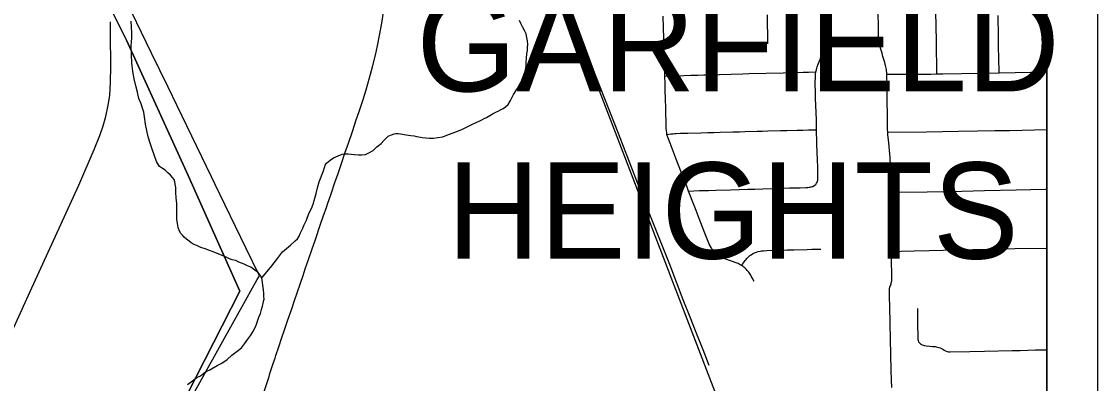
# Model space of a CAD drawing. Extents: x -59 to 82, y -3 to 49.
# Drawn here: x 6.882 to 9, y 18.372 to 19.085 of the extents above; entities that cross this region are included whole.
import ezdxf

# ---------------------------------------------------------------- set-up
doc = ezdxf.new("R2010")
doc.units = 0
for name, color, linetype in [('GM_X_City_Street', 7, 'Continuous'), ('GM_X_Corporation', 7, 'Continuous'), ('GM_X_Corporation_Text', 7, 'Continuous'), ('GM_X_County_Road', 7, 'Continuous'), ('GM_X_Minor_River', 7, 'Continuous'), ('GM_X_Rail_Line', 7, 'Continuous'), ('SH_Data', 7, 'Continuous')]:
    doc.layers.add(name, color=color, linetype=linetype)

msp = doc.modelspace()

# ---------------------------------------------------------------- linework, layer by layer
at = {"layer": 'GM_X_City_Street'}
for points in [[(8.2451, 19.0404), (8.2444, 19.0782), (8.2439, 19.1085), (8.2431, 19.166), (8.2429, 19.1825), (8.2427, 19.1975), (8.2425, 19.215), (8.242, 19.2542), (8.2415, 19.278), (8.2402, 19.3527), (8.2399, 19.3742)], [(8.595, 18.3645), (8.5946, 18.3796), (8.594, 18.3985), (8.592, 18.4901), (8.5912, 18.5236), (8.5903, 18.5421), (8.5904, 18.5585), (8.5907, 18.56), (8.5911, 18.5615), (8.5915, 18.563), (8.5923, 18.5648), (8.5929, 18.5667), (8.5935, 18.5686), (8.594, 18.5705), (8.5944, 18.5725), (8.5948, 18.5744), (8.595, 18.5764), (8.5951, 18.5784), (8.5948, 18.5943), (8.5946, 18.6062), (8.5944, 18.6181), (8.5942, 18.6324), (8.594, 18.6461), (8.5932, 18.6848), (8.5926, 18.7489), (8.5924, 18.7825), (8.5922, 18.8062), (8.5919, 18.8122), (8.5916, 18.8181), (8.5912, 18.824), (8.5891, 18.846), (8.5875, 18.8624), (8.5871, 18.867), (8.5869, 18.8731), (8.5861, 18.9564), (8.5854, 18.9809), (8.5852, 18.9844), (8.5849, 18.9878), (8.5845, 18.9906), (8.5839, 18.9932), (8.5833, 18.9958), (8.5826, 18.9983), (8.5811, 19.0043), (8.5795, 19.0103), (8.5777, 19.0163), (8.576, 19.0223), (8.5741, 19.0282), (8.5722, 19.0341), (8.5715, 19.0366), (8.5709, 19.0391), (8.5703, 19.0416), (8.5699, 19.0442), (8.5695, 19.0467), (8.5692, 19.0493), (8.569, 19.0518), (8.568, 19.1243)], [(8.2355, 18.4079), (8.2238, 18.4388), (8.2101, 18.4726), (8.198, 18.5029), (8.1845, 18.5372), (8.1579, 18.6065), (8.1333, 18.669), (8.1095, 18.7282), (8.0881, 18.7846), (8.0567, 18.8647), (8.0033, 19.0008), (7.9976, 19.0156), (7.9893, 19.0373), (7.982, 19.0546), (7.9707, 19.08), (7.9644, 19.0939)], [(8.324, 18.5729), (8.3202, 18.5801), (8.3184, 18.5835), (8.3172, 18.5855), (8.316, 18.5875), (8.3147, 18.5894), (8.3133, 18.5913), (8.3119, 18.5931), (8.3103, 18.5949), (8.3087, 18.5966), (8.3055, 18.5997), (8.3038, 18.6011), (8.3021, 18.6025), (8.2992, 18.6045), (8.2966, 18.6062), (8.2947, 18.6072), (8.2928, 18.6082), (8.2908, 18.6092), (8.2887, 18.6101), (8.2683, 18.6168), (8.2642, 18.6186), (8.2621, 18.6196), (8.2601, 18.6207), (8.2562, 18.6231), (8.2526, 18.6256), (8.251, 18.6268), (8.248, 18.6294), (8.2466, 18.6307), (8.2439, 18.6336), (8.2426, 18.6351), (8.2403, 18.6382), (8.2393, 18.6398), (8.2373, 18.6431), (8.2357, 18.6465), (8.2349, 18.6484), (8.2268, 18.6685), (8.2225, 18.6803), (8.2161, 18.6973), (8.2099, 18.7128), (8.2036, 18.729), (8.1975, 18.7441), (8.1948, 18.7512), (8.1913, 18.7605), (8.1864, 18.773), (8.1812, 18.7869), (8.1704, 18.814), (8.1644, 18.8295), (8.1585, 18.8451), (8.1539, 18.8571), (8.1533, 18.8587), (8.1523, 18.8627), (8.1518, 18.8654), (8.1513, 18.8707), (8.151, 18.8741), (8.1508, 18.8775), (8.1502, 18.9134), (8.1496, 18.9335), (8.149, 18.9487), (8.1487, 18.9627), (8.1483, 18.9775), (8.1479, 18.991), (8.1455, 19.0722), (8.1449, 19.0952)], [(8.3512, 19.0411), (8.3505, 19.0978)], [(8.4422, 18.7618), (8.4452, 18.7643), (8.4459, 18.7651), (8.4471, 18.7668), (8.448, 18.7686), (8.4488, 18.7706), (8.4493, 18.7726), (8.4496, 18.7746), (8.4497, 18.7785), (8.4493, 18.7957), (8.4488, 18.8155), (8.4484, 18.8252), (8.4477, 18.8456), (8.4471, 18.8719), (8.4468, 18.8829), (8.4466, 18.8907), (8.4456, 18.9205), (8.4451, 18.9326), (8.4448, 18.9447), (8.4444, 18.9622), (8.4448, 18.9787), (8.4451, 18.9812), (8.4457, 18.9859), (8.4466, 18.9899), (8.4474, 18.993), (8.4482, 18.9956), (8.4502, 19.0006), (8.452, 19.0055), (8.4537, 19.0104), (8.4554, 19.0152), (8.4561, 19.0178), (8.4567, 19.0206), (8.4573, 19.0234), (8.4578, 19.0261), (8.4582, 19.029), (8.4585, 19.0317), (8.4589, 19.0389), (8.4586, 19.068), (8.458, 19.1008)], [(8.684, 18.9817), (8.683, 19.0464), (8.6825, 19.0758), (8.6819, 19.1036)], [(8.8062, 18.9839), (8.8058, 19.0141), (8.8054, 19.0339), (8.8051, 19.0546), (8.8044, 19.0964)], [(8.1483, 18.9775), (8.1855, 18.9786), (8.1991, 18.979), (8.2133, 18.9794), (8.2253, 18.9798), (8.2401, 18.9802), (8.2557, 18.9808), (8.3016, 18.9818), (8.3135, 18.9822), (8.3809, 18.9839), (8.4204, 18.9851), (8.4311, 18.9853), (8.4457, 18.9859)], [(8.5854, 18.9809), (8.6269, 18.9812), (8.6488, 18.9814), (8.6721, 18.9815), (8.684, 18.9817), (8.6955, 18.9819), (8.8062, 18.9839), (8.9, 18.9858)], [(8.1523, 18.8627), (8.1602, 18.8636), (8.1637, 18.8639), (8.1672, 18.8642), (8.1708, 18.8644), (8.1791, 18.8648), (8.1934, 18.8652), (8.2193, 18.8658), (8.2327, 18.8661), (8.2447, 18.8666), (8.2574, 18.8669), (8.2823, 18.8677), (8.2951, 18.8679), (8.3058, 18.8682), (8.3299, 18.8689), (8.3402, 18.8691), (8.3512, 18.8694), (8.376, 18.87), (8.3882, 18.8704), (8.4087, 18.871), (8.4143, 18.8712), (8.4199, 18.8713), (8.4312, 18.8716), (8.4389, 18.8717), (8.4471, 18.8719)], [(8.5871, 18.867), (8.6635, 18.8679), (8.6949, 18.8685), (8.7264, 18.869), (8.7639, 18.8697), (8.7981, 18.8702), (8.8266, 18.8706), (8.8517, 18.8711), (8.9, 18.8721)], [(8.1948, 18.7512), (8.2166, 18.7519), (8.2339, 18.7525), (8.2483, 18.7529), (8.2778, 18.7537), (8.3114, 18.7547), (8.3257, 18.7551), (8.3413, 18.7556), (8.3612, 18.7563), (8.3762, 18.7567), (8.3938, 18.7572), (8.4023, 18.7574), (8.4145, 18.7576), (8.4256, 18.7579), (8.4278, 18.758), (8.43, 18.7582), (8.4322, 18.7585), (8.4344, 18.7589), (8.4365, 18.7593), (8.4385, 18.7599), (8.4394, 18.7603), (8.4422, 18.7618)], [(8.5926, 18.7489), (8.6647, 18.7499), (8.7332, 18.7512), (8.7773, 18.7519), (8.8401, 18.7534), (8.8979, 18.7547), (8.9, 18.7548)], [(8.2992, 18.6045), (8.3029, 18.6098), (8.3063, 18.6141), (8.308, 18.6162), (8.3099, 18.6185), (8.312, 18.6209), (8.3142, 18.623), (8.3154, 18.624), (8.3179, 18.6258), (8.3211, 18.6276), (8.3229, 18.6286), (8.3247, 18.6294), (8.3265, 18.6302), (8.3284, 18.631), (8.3322, 18.6321), (8.3362, 18.633), (8.3382, 18.6333), (8.3403, 18.6336), (8.3424, 18.6337), (8.349, 18.634), (8.3671, 18.6346), (8.3789, 18.6349), (8.3897, 18.6351), (8.4021, 18.6355), (8.4281, 18.6362), (8.4374, 18.6365), (8.4479, 18.6367), (8.4551, 18.6369)], [(8.5942, 18.6324), (8.6135, 18.6328), (8.639, 18.6335), (8.6684, 18.634), (8.7247, 18.6354), (8.7549, 18.6359), (8.7862, 18.6368), (8.8376, 18.6378), (8.9, 18.639)], [(8.6454, 18.5201), (8.6457, 18.49), (8.646, 18.4639), (8.6462, 18.4609), (8.6465, 18.4589), (8.6469, 18.4567), (8.6479, 18.4543), (8.6493, 18.4524), (8.6507, 18.4509), (8.6522, 18.4499), (8.6551, 18.4483), (8.659, 18.4471), (8.6626, 18.4465), (8.6698, 18.4456), (8.6753, 18.4453), (8.6803, 18.445), (8.6824, 18.4446), (8.6851, 18.4441), (8.6877, 18.4433), (8.6903, 18.4423), (8.6952, 18.4397), (8.6979, 18.4382), (8.7009, 18.4366), (8.704, 18.4355), (8.7068, 18.4349), (8.7099, 18.4348), (8.7488, 18.4354), (8.7778, 18.4361), (8.8319, 18.4371), (8.8476, 18.4375), (8.8782, 18.4384), (8.9, 18.4388)]]:
    msp.add_lwpolyline(points, dxfattribs=at)
at = {"layer": 'GM_X_Corporation'}
for points in [[(8.9, 16.9117), (8.9, 20.468), (8.4266, 20.4501), (8.1226, 20.4416), (7.7837, 20.4297), (7.5427, 20.4188), (7.5381, 20.9)], [(7.4138, 20.561), (7.3735, 20.5021), (7.342, 20.4645), (7.3174, 20.4977), (7.2748, 20.3073), (7.2503, 20.1915), (7.2301, 20.0987), (7.2121, 20.0134), (7.197, 19.9319), (7.1689, 19.7994), (7.1439, 19.6662), (7.1185, 19.5565), (7.0833, 19.3852), (7.0458, 19.2078), (7.0357, 19.1644), (7.0428, 19.1394), (7.0885, 19.0479), (7.2097, 18.7818), (7.3116, 18.5542), (7.155, 18.2479)], [(7.1878, 18.2944), (7.3258, 18.5413), (7.3332, 18.5545), (7.3458, 18.577), (7.3499, 18.5844), (7.3234, 18.6391), (7.2625, 18.7651), (7.2557, 18.779), (7.188, 18.9188), (7.1702, 18.9557), (7.1378, 19.0228), (7.0791, 19.1438), (7.1268, 19.4422), (7.1271, 19.4439), (7.1442, 19.5509), (7.1444, 19.5526), (7.2087, 19.9549), (7.2376, 20.1426), (7.2391, 20.1519), (7.2851, 20.433), (7.2781, 20.4328), (7.3007, 20.536)]]:
    msp.add_lwpolyline(points, dxfattribs=at)
at = {"layer": 'GM_X_County_Road'}
msp.add_lwpolyline([(7.3587, 18.3546), (7.369, 18.3863), (7.3706, 18.3919), (7.3777, 18.4137), (7.3807, 18.4223), (7.3825, 18.4275), (7.3882, 18.4446), (7.3939, 18.4625), (7.3992, 18.4776), (7.4044, 18.4935), (7.4051, 18.4955), (7.4136, 18.5194), (7.4191, 18.5359), (7.4242, 18.5505), (7.4306, 18.5697), (7.4358, 18.5851), (7.4403, 18.5979), (7.4464, 18.6161), (7.4541, 18.6374), (7.4596, 18.6541), (7.4705, 18.686), (7.4756, 18.7013), (7.4826, 18.7208), (7.484, 18.7256), (7.4912, 18.7458), (7.4987, 18.7678), (7.5049, 18.7859), (7.5113, 18.8053), (7.5184, 18.8255), (7.5251, 18.8454), (7.533, 18.8683), (7.5408, 18.8911), (7.5464, 18.9077), (7.554, 18.9311), (7.56, 18.9501), (7.567, 18.9738), (7.5728, 18.9958), (7.5784, 19.0183), (7.5825, 19.0372), (7.5866, 19.0573), (7.5911, 19.0816), (7.5944, 19.1034)], dxfattribs=at)
at = {"layer": 'GM_X_Minor_River'}
for points in [[(7.3547, 18.58), (7.3719, 18.6007), (7.3816, 18.613), (7.3957, 18.6314), (7.4115, 18.6445), (7.4205, 18.653), (7.425, 18.6568), (7.428, 18.6622), (7.4302, 18.6675), (7.4331, 18.6729), (7.4353, 18.6782), (7.4376, 18.6836), (7.4427, 18.6935), (7.4449, 18.6996), (7.4478, 18.708), (7.4523, 18.7165), (7.456, 18.7256), (7.4588, 18.7371), (7.4618, 18.7462), (7.4646, 18.7576), (7.4675, 18.7691), (7.4763, 18.7912), (7.4778, 18.7973), (7.4792, 18.8019), (7.4822, 18.8057), (7.489, 18.8119), (7.4957, 18.8165), (7.5048, 18.8205), (7.5131, 18.8236), (7.5192, 18.8244), (7.5245, 18.8245), (7.5306, 18.8238), (7.5374, 18.8231), (7.545, 18.8225), (7.5518, 18.8225), (7.5587, 18.8234), (7.5654, 18.8265), (7.5737, 18.8312), (7.5812, 18.8381), (7.5895, 18.845), (7.5947, 18.8504), (7.5992, 18.8543), (7.6037, 18.8589), (7.6098, 18.862), (7.6151, 18.8636), (7.6188, 18.8644), (7.6234, 18.8645), (7.628, 18.8637), (7.6386, 18.8616), (7.6478, 18.8602), (7.6546, 18.8595), (7.6592, 18.8588), (7.6637, 18.8581), (7.6706, 18.8567), (7.6774, 18.856), (7.685, 18.8553), (7.6926, 18.8554), (7.701, 18.8563), (7.7108, 18.8579), (7.7221, 18.8626), (7.7388, 18.8681), (7.7501, 18.8728), (7.7591, 18.8775), (7.7682, 18.8822), (7.7765, 18.8861), (7.7825, 18.8884), (7.7878, 18.8915), (7.7923, 18.8939), (7.7969, 18.8962), (7.8104, 18.904), (7.8165, 18.9071), (7.8202, 18.9086), (7.8248, 18.911), (7.83, 18.9133), (7.8345, 18.9172), (7.8398, 18.9218), (7.8442, 18.9294), (7.8502, 18.9409), (7.8576, 18.9524), (7.8628, 18.9616), (7.8672, 18.9685), (7.8702, 18.9769), (7.8724, 18.9837), (7.8738, 18.9898), (7.8752, 18.9975), (7.8751, 19.0051), (7.8758, 19.0127), (7.8764, 19.021), (7.8778, 19.0279), (7.8777, 19.034), (7.8784, 19.0393), (7.8776, 19.0469), (7.8767, 19.0537), (7.8751, 19.0605), (7.872, 19.0673), (7.8681, 19.0741), (7.8649, 19.0809), (7.8618, 19.087)], [(7.1955, 18.6677), (7.1924, 18.6723), (7.1901, 18.6791), (7.1884, 18.6874), (7.1876, 18.6958), (7.1874, 18.7041), (7.1873, 18.7171), (7.1871, 18.7269), (7.1862, 18.7376), (7.1853, 18.7482), (7.1852, 18.7581), (7.1843, 18.7649), (7.1835, 18.7695), (7.1819, 18.774), (7.1788, 18.7778), (7.175, 18.7823), (7.1696, 18.7868), (7.1642, 18.792), (7.1573, 18.7965), (7.1535, 18.7995), (7.1473, 18.8093), (7.1386, 18.8335), (7.1346, 18.8456), (7.1307, 18.8577), (7.1282, 18.8706), (7.1258, 18.8828), (7.124, 18.8972), (7.1224, 18.9063), (7.12, 18.9146), (7.1169, 18.9229), (7.1129, 18.9335), (7.1097, 18.9457), (7.1065, 18.9585), (7.1033, 18.9722), (7.1008, 18.9866), (7.099, 19.0033), (7.0981, 19.0192), (7.0978, 19.0367), (7.0991, 19.0527), (7.099, 19.0633), (7.0981, 19.074), (7.0972, 19.0854)], [(7.2087, 18.37), (7.2185, 18.3777), (7.2268, 18.3839), (7.2328, 18.387), (7.2366, 18.3893), (7.2411, 18.3932), (7.2463, 18.3963), (7.2524, 18.3994), (7.2591, 18.4033), (7.2667, 18.4079), (7.2757, 18.4126), (7.2863, 18.4195), (7.296, 18.428), (7.3065, 18.4357), (7.3148, 18.4427), (7.3208, 18.4504), (7.3275, 18.4596), (7.3334, 18.4672), (7.3371, 18.4741), (7.3408, 18.481), (7.3438, 18.4871), (7.346, 18.4947), (7.3489, 18.5031), (7.3518, 18.51), (7.354, 18.5177), (7.3562, 18.5245), (7.3576, 18.5299), (7.3583, 18.5344), (7.3591, 18.5382), (7.359, 18.5435), (7.3589, 18.5504), (7.358, 18.5565), (7.3547, 18.58), (7.3531, 18.5838), (7.3477, 18.5905), (7.3439, 18.5935), (7.3385, 18.5973), (7.3331, 18.601), (7.3263, 18.604), (7.3201, 18.6069), (7.3148, 18.6091), (7.3095, 18.6114), (7.3033, 18.6143), (7.2965, 18.6158), (7.2911, 18.618), (7.2843, 18.6209), (7.2751, 18.6246), (7.2667, 18.6283), (7.2591, 18.6313), (7.2514, 18.6342), (7.243, 18.6372), (7.2346, 18.6401), (7.2278, 18.6431), (7.2216, 18.646), (7.2155, 18.649), (7.2117, 18.6527), (7.2063, 18.6565), (7.2017, 18.6602), (7.1986, 18.664), (7.1955, 18.6677)]]:
    msp.add_lwpolyline(points, dxfattribs=at)
at = {"layer": 'GM_X_Rail_Line'}
for points in [[(8.9, 16.9085), (8.7999, 17.0665), (8.6754, 17.2891), (8.4392, 17.8566), (7.9747, 19.0643), (7.3949, 20.4302), (7.2951, 20.6142), (7.206, 20.7089), (7.1975, 20.7179)], [(6.7524, 18.2323), (6.8439, 18.4336), (6.8984, 18.5537), (6.9942, 18.7629), (7.0245, 18.8327), (7.0357, 18.8604), (7.0422, 18.8795), (7.0478, 18.8982), (7.0523, 18.9203), (7.0555, 18.939), (7.057, 18.9645), (7.0573, 18.9969), (7.057, 19.06), (7.0567, 19.0843)]]:
    msp.add_lwpolyline(points, dxfattribs=at)
at = {"layer": 'SH_Data'}
for p, q in [((9, 21), (9, 14)), ((8.9, 20.9), (8.9, 14.1))]:
    msp.add_line(p, q, dxfattribs=at)
msp.add_lwpolyline([(8.9, 20.9), (2.1, 20.9), (2.1, 14.1), (8.9, 14.1)], close=True, dxfattribs=at)
for points in [[(7.5381, 20.9), (7.5427, 20.4188), (7.7837, 20.4297), (8.1226, 20.4416), (8.4266, 20.4501), (8.9, 20.468), (8.9, 16.9117)], [(7.155, 18.2479), (7.3116, 18.5542), (7.2097, 18.7818), (7.0885, 19.0479), (7.0428, 19.1394), (7.0357, 19.1644), (7.0458, 19.2078), (7.0833, 19.3852), (7.1185, 19.5565), (7.1439, 19.6662), (7.1689, 19.7994), (7.197, 19.9319), (7.2121, 20.0134), (7.2301, 20.0987), (7.2503, 20.1915), (7.2748, 20.3073), (7.3174, 20.4977), (7.342, 20.4645), (7.3735, 20.5021), (7.4138, 20.561)]]:
    msp.add_lwpolyline(points, dxfattribs=at)

# ---------------------------------------------------------------- texts
at = {"layer": 'GM_X_Corporation_Text'}
for s, p in [('GARFIELD', (7.6592, 18.9474)), ('HEIGHTS', (7.7193, 18.618))]:
    msp.add_text(s, height=0.18939, rotation=0, dxfattribs=at).set_placement(p)

doc.saveas('drawing.dxf')
